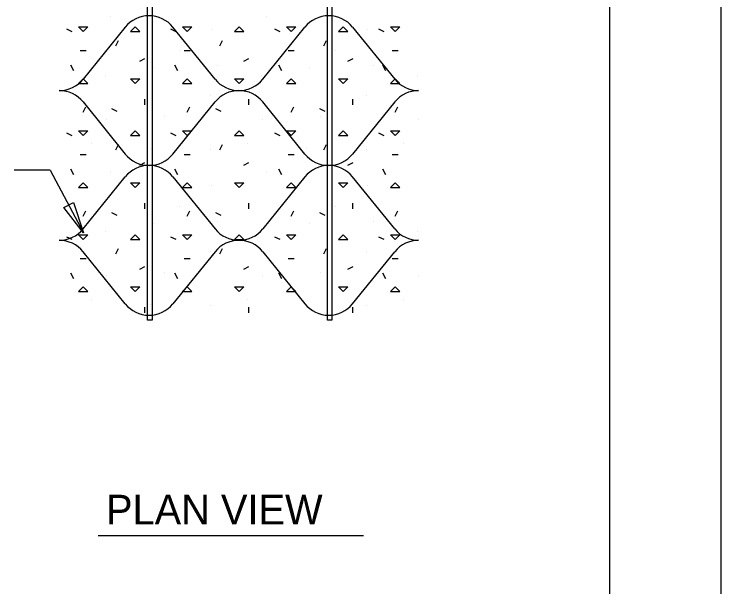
# Model space of a CAD drawing. Extents: x 638850 to 644908, y 297188 to 298900.
# Drawn here: x 643174.6 to 643260.3, y 298291.4 to 298360.8 of the extents above; entities that cross this region are included whole.
import ezdxf

# ---------------------------------------------------------------- set-up
doc = ezdxf.new("R2010")
doc.units = 0
for name, color, linetype in [('1', 7, 'Continuous'), ('14', 7, 'Continuous'), ('3', 7, 'Continuous'), ('5', 7, 'Continuous'), ('6', 7, 'Continuous'), ('7', 7, 'Continuous')]:
    doc.layers.add(name, color=color, linetype=linetype)

msp = doc.modelspace()

# ---------------------------------------------------------------- linework, layer by layer
at = {"layer": '1'}
for p, q in [((643260.26, 298665.368), (643260.26, 298071.368)), ((643246.76, 298651.868), (643246.76, 298084.868))]:
    msp.add_line(p, q, dxfattribs=at)
at = {"layer": '14'}
for p, q in [((643186.306, 298360.517), (643186.306, 298360.517)), ((643205.209, 298360.517), (643205.209, 298360.517)), ((643180.979, 298359.019), (643181.621, 298358.695)), ((643182.998, 298358.668), (643182.423, 298359.243)), ((643182.423, 298359.243), (643183.571, 298359.243)), ((643182.998, 298358.668), (643183.571, 298359.243)), ((643188.725, 298358.668), (643189.297, 298359.243)), ((643189.87, 298358.668), (643189.297, 298359.243)), ((643193.577, 298359.019), (643194.222, 298358.695)), ((643195.597, 298358.668), (643195.024, 298359.243)), ((643195.024, 298359.243), (643196.172, 298359.243)), ((643195.597, 298358.668), (643196.172, 298359.243)), ((643198.531, 298358.962), (643198.531, 298358.962)), ((643201.326, 298358.668), (643201.898, 298359.243)), ((643202.471, 298358.668), (643201.898, 298359.243)), ((643206.178, 298359.019), (643206.823, 298358.695)), ((643208.197, 298358.668), (643207.625, 298359.243)), ((643207.625, 298359.243), (643208.77, 298359.243)), ((643208.197, 298358.668), (643208.77, 298359.243)), ((643213.927, 298358.668), (643214.499, 298359.243)), ((643215.072, 298358.668), (643214.499, 298359.243)), ((643217.431, 298358.962), (643217.431, 298358.962)), ((643218.779, 298359.019), (643219.424, 298358.695)), ((643220.798, 298358.668), (643220.226, 298359.243)), ((643220.226, 298359.243), (643221.371, 298359.243)), ((643220.798, 298358.668), (643221.371, 298359.243)), ((643188.725, 298358.668), (643189.87, 298358.668)), ((643201.326, 298358.668), (643202.471, 298358.668)), ((643213.927, 298358.668), (643215.072, 298358.668)), ((643186.957, 298356.924), (643187.278, 298357.569)), ((643199.557, 298356.924), (643199.879, 298357.569)), ((643212.158, 298356.924), (643212.48, 298357.569)), ((643182.637, 298356.362), (643183.357, 298356.362)), ((643194.625, 298356.392), (643194.625, 298356.392)), ((643195.237, 298356.362), (643195.958, 298356.362)), ((643207.838, 298356.362), (643208.559, 298356.362)), ((643213.525, 298356.392), (643213.525, 298356.392)), ((643220.439, 298356.362), (643221.16, 298356.362)), ((643181.859, 298353.897), (643181.511, 298354.596)), ((643189.851, 298355.072), (643190.494, 298355.393)), ((643194.46, 298353.897), (643194.112, 298354.596)), ((643202.452, 298355.072), (643203.094, 298355.393)), ((643207.061, 298353.897), (643206.712, 298354.596)), ((643215.053, 298355.072), (643215.695, 298355.393)), ((643219.662, 298353.897), (643219.313, 298354.596)), ((643191.538, 298354.375), (643191.538, 298354.375)), ((643199.287, 298354.561), (643199.287, 298354.561)), ((643210.438, 298354.375), (643210.438, 298354.375)), ((643218.19, 298354.561), (643218.19, 298354.561)), ((643182.423, 298352.369), (643182.998, 298352.941)), ((643183.571, 298352.369), (643182.998, 298352.941)), ((643185.679, 298353.365), (643185.679, 298353.365)), ((643189.297, 298352.369), (643188.725, 298352.941)), ((643188.725, 298352.941), (643189.87, 298352.941)), ((643189.297, 298352.369), (643189.87, 298352.941)), ((643195.024, 298352.369), (643195.597, 298352.941)), ((643196.172, 298352.369), (643195.597, 298352.941)), ((643201.898, 298352.369), (643201.326, 298352.941)), ((643201.326, 298352.941), (643202.471, 298352.941)), ((643201.898, 298352.369), (643202.471, 298352.941)), ((643204.579, 298353.365), (643204.579, 298353.365)), ((643207.625, 298352.369), (643208.197, 298352.941)), ((643208.77, 298352.369), (643208.197, 298352.941)), ((643214.499, 298352.369), (643213.927, 298352.941)), ((643213.927, 298352.941), (643215.072, 298352.941)), ((643214.499, 298352.369), (643215.072, 298352.941)), ((643220.226, 298352.369), (643220.798, 298352.941)), ((643221.371, 298352.369), (643220.798, 298352.941)), ((643223.479, 298353.365), (643223.479, 298353.365)), ((643182.423, 298352.369), (643183.571, 298352.369)), ((643195.024, 298352.369), (643196.172, 298352.369)), ((643207.625, 298352.369), (643208.77, 298352.369)), ((643220.226, 298352.369), (643221.371, 298352.369)), ((643190.467, 298349.774), (643190.467, 298350.495)), ((643198.467, 298350.984), (643198.467, 298350.984)), ((643203.067, 298349.774), (643203.067, 298350.495)), ((643215.668, 298349.774), (643215.668, 298350.495)), ((643217.367, 298350.984), (643217.367, 298350.984)), ((643182.996, 298348.91), (643183.317, 298349.553)), ((643195.597, 298348.91), (643195.918, 298349.553)), ((643208.197, 298348.91), (643208.519, 298349.553)), ((643220.798, 298348.91), (643221.12, 298349.553)), ((643186.446, 298349.361), (643187.089, 298349.04)), ((643199.047, 298349.361), (643199.69, 298349.04)), ((643211.645, 298349.361), (643212.291, 298349.04)), ((643185.804, 298347.957), (643185.804, 298347.957)), ((643192.799, 298348.411), (643192.799, 298348.411)), ((643204.704, 298347.957), (643204.704, 298347.957)), ((643211.699, 298348.411), (643211.699, 298348.411)), ((643223.604, 298347.957), (643223.604, 298347.957)), ((643180.979, 298346.418), (643181.621, 298346.097)), ((643182.998, 298346.07), (643182.423, 298346.642)), ((643182.423, 298346.642), (643183.571, 298346.642)), ((643182.998, 298346.07), (643183.571, 298346.642)), ((643188.725, 298346.07), (643189.297, 298346.642)), ((643188.725, 298346.07), (643189.87, 298346.07)), ((643189.87, 298346.07), (643189.297, 298346.642)), ((643193.577, 298346.418), (643194.222, 298346.097)), ((643195.597, 298346.07), (643195.024, 298346.642)), ((643195.024, 298346.642), (643196.172, 298346.642)), ((643195.597, 298346.07), (643196.172, 298346.642)), ((643201.326, 298346.07), (643201.898, 298346.642)), ((643201.326, 298346.07), (643202.471, 298346.07)), ((643202.471, 298346.07), (643201.898, 298346.642)), ((643206.178, 298346.418), (643206.823, 298346.097)), ((643208.197, 298346.07), (643207.625, 298346.642)), ((643207.625, 298346.642), (643208.77, 298346.642)), ((643208.197, 298346.07), (643208.77, 298346.642)), ((643213.927, 298346.07), (643214.499, 298346.642)), ((643213.927, 298346.07), (643215.072, 298346.07)), ((643215.072, 298346.07), (643214.499, 298346.642)), ((643218.779, 298346.418), (643219.424, 298346.097)), ((643220.798, 298346.07), (643220.226, 298346.642)), ((643220.226, 298346.642), (643221.371, 298346.642)), ((643220.798, 298346.07), (643221.371, 298346.642)), ((643184.038, 298345.1), (643184.038, 298345.1)), ((643186.957, 298344.323), (643187.278, 298344.968)), ((643191.163, 298344.461), (643191.163, 298344.461)), ((643198.467, 298344.374), (643198.467, 298344.374)), ((643199.557, 298344.323), (643199.879, 298344.968)), ((643202.938, 298345.1), (643202.938, 298345.1)), ((643210.063, 298344.461), (643210.063, 298344.461)), ((643212.158, 298344.323), (643212.48, 298344.968)), ((643217.367, 298344.374), (643217.367, 298344.374)), ((643221.838, 298345.1), (643221.838, 298345.1)), ((643182.637, 298343.764), (643183.357, 298343.764)), ((643195.237, 298343.764), (643195.958, 298343.764)), ((643207.838, 298343.764), (643208.559, 298343.764)), ((643220.439, 298343.764), (643221.16, 298343.764)), ((643189.851, 298342.473), (643190.494, 298342.795)), ((643202.452, 298342.473), (643203.094, 298342.795)), ((643215.053, 298342.473), (643215.695, 298342.795)), ((643181.859, 298341.296), (643181.511, 298341.995)), ((643192.61, 298342.076), (643192.61, 298342.076)), ((643194.46, 298341.296), (643194.112, 298341.995)), ((643207.061, 298341.296), (643206.712, 298341.995)), ((643211.513, 298342.076), (643211.513, 298342.076)), ((643219.662, 298341.296), (643219.313, 298341.995)), ((643186.306, 298341.615), (643186.306, 298341.615)), ((643205.209, 298341.615), (643205.209, 298341.615)), ((643182.423, 298339.768), (643182.998, 298340.34)), ((643183.571, 298339.768), (643182.998, 298340.34)), ((643189.297, 298339.768), (643188.725, 298340.34)), ((643188.725, 298340.34), (643189.87, 298340.34)), ((643189.297, 298339.768), (643189.87, 298340.34)), ((643195.024, 298339.768), (643195.597, 298340.34)), ((643196.172, 298339.768), (643195.597, 298340.34)), ((643198.531, 298340.06), (643198.531, 298340.06)), ((643201.898, 298339.768), (643201.326, 298340.34)), ((643201.326, 298340.34), (643202.471, 298340.34)), ((643201.898, 298339.768), (643202.471, 298340.34)), ((643207.625, 298339.768), (643208.197, 298340.34)), ((643208.77, 298339.768), (643208.197, 298340.34)), ((643214.499, 298339.768), (643213.927, 298340.34)), ((643213.927, 298340.34), (643215.072, 298340.34)), ((643214.499, 298339.768), (643215.072, 298340.34)), ((643217.431, 298340.06), (643217.431, 298340.06)), ((643220.226, 298339.768), (643220.798, 298340.34)), ((643221.371, 298339.768), (643220.798, 298340.34)), ((643182.423, 298339.768), (643183.571, 298339.768)), ((643195.024, 298339.768), (643196.172, 298339.768)), ((643207.625, 298339.768), (643208.77, 298339.768)), ((643220.226, 298339.768), (643221.371, 298339.768)), ((643190.467, 298337.176), (643190.467, 298337.894)), ((643194.625, 298337.489), (643194.625, 298337.489)), ((643203.067, 298337.176), (643203.067, 298337.894)), ((643213.525, 298337.489), (643213.525, 298337.489)), ((643215.668, 298337.176), (643215.668, 298337.894)), ((643182.996, 298336.309), (643183.317, 298336.955)), ((643186.446, 298336.76), (643187.089, 298336.439)), ((643195.597, 298336.309), (643195.918, 298336.955)), ((643199.047, 298336.76), (643199.69, 298336.439)), ((643208.197, 298336.309), (643208.519, 298336.955)), ((643211.645, 298336.76), (643212.291, 298336.439)), ((643220.798, 298336.309), (643221.12, 298336.955)), ((643191.538, 298335.472), (643191.538, 298335.472)), ((643199.287, 298335.661), (643199.287, 298335.661)), ((643210.438, 298335.472), (643210.438, 298335.472)), ((643218.19, 298335.661), (643218.19, 298335.661)), ((643185.679, 298334.465), (643185.679, 298334.465)), ((643204.579, 298334.465), (643204.579, 298334.465)), ((643223.479, 298334.465), (643223.479, 298334.465)), ((643180.979, 298333.817), (643181.621, 298333.496)), ((643182.998, 298333.469), (643182.423, 298334.041)), ((643182.423, 298334.041), (643183.571, 298334.041)), ((643182.998, 298333.469), (643183.571, 298334.041)), ((643188.725, 298333.469), (643189.297, 298334.041)), ((643188.725, 298333.469), (643189.87, 298333.469)), ((643189.87, 298333.469), (643189.297, 298334.041)), ((643193.577, 298333.817), (643194.222, 298333.496)), ((643195.597, 298333.469), (643195.024, 298334.041)), ((643195.024, 298334.041), (643196.172, 298334.041)), ((643195.597, 298333.469), (643196.172, 298334.041)), ((643201.326, 298333.469), (643201.898, 298334.041)), ((643201.326, 298333.469), (643202.471, 298333.469)), ((643202.471, 298333.469), (643201.898, 298334.041)), ((643206.178, 298333.817), (643206.823, 298333.496)), ((643208.197, 298333.469), (643207.625, 298334.041)), ((643207.625, 298334.041), (643208.77, 298334.041)), ((643208.197, 298333.469), (643208.77, 298334.041)), ((643213.927, 298333.469), (643214.499, 298334.041)), ((643213.927, 298333.469), (643215.072, 298333.469)), ((643215.072, 298333.469), (643214.499, 298334.041)), ((643218.779, 298333.817), (643219.424, 298333.496)), ((643220.798, 298333.469), (643220.226, 298334.041)), ((643220.226, 298334.041), (643221.371, 298334.041)), ((643220.798, 298333.469), (643221.371, 298334.041)), ((643186.957, 298331.722), (643187.278, 298332.367)), ((643199.557, 298331.722), (643199.879, 298332.367)), ((643212.158, 298331.722), (643212.48, 298332.367)), ((643198.467, 298332.081), (643198.467, 298332.081)), ((643217.367, 298332.081), (643217.367, 298332.081)), ((643182.637, 298331.163), (643183.357, 298331.163)), ((643195.237, 298331.163), (643195.958, 298331.163)), ((643207.838, 298331.163), (643208.559, 298331.163)), ((643220.439, 298331.163), (643221.16, 298331.163)), ((643189.851, 298329.872), (643190.494, 298330.194)), ((643202.452, 298329.872), (643203.094, 298330.194)), ((643215.053, 298329.872), (643215.695, 298330.194)), ((643181.859, 298328.695), (643181.511, 298329.395)), ((643185.804, 298329.057), (643185.804, 298329.057)), ((643192.799, 298329.511), (643192.799, 298329.511)), ((643194.46, 298328.695), (643194.112, 298329.395)), ((643204.704, 298329.057), (643204.704, 298329.057)), ((643207.061, 298328.695), (643206.712, 298329.395)), ((643211.699, 298329.511), (643211.699, 298329.511)), ((643219.662, 298328.695), (643219.313, 298329.395)), ((643223.604, 298329.057), (643223.604, 298329.057)), ((643182.423, 298327.167), (643182.998, 298327.739)), ((643183.571, 298327.167), (643182.998, 298327.739)), ((643189.297, 298327.167), (643188.725, 298327.739)), ((643188.725, 298327.739), (643189.87, 298327.739)), ((643189.297, 298327.167), (643189.87, 298327.739)), ((643195.024, 298327.167), (643195.597, 298327.739)), ((643196.172, 298327.167), (643195.597, 298327.739)), ((643201.898, 298327.167), (643201.326, 298327.739)), ((643201.326, 298327.739), (643202.471, 298327.739)), ((643201.898, 298327.167), (643202.471, 298327.739)), ((643207.625, 298327.167), (643208.197, 298327.739)), ((643208.77, 298327.167), (643208.197, 298327.739)), ((643214.499, 298327.167), (643213.927, 298327.739)), ((643213.927, 298327.739), (643215.072, 298327.739)), ((643214.499, 298327.167), (643215.072, 298327.739)), ((643220.226, 298327.167), (643220.798, 298327.739)), ((643221.371, 298327.167), (643220.798, 298327.739)), ((643182.423, 298327.167), (643183.571, 298327.167)), ((643195.024, 298327.167), (643196.172, 298327.167)), ((643207.625, 298327.167), (643208.77, 298327.167)), ((643220.226, 298327.167), (643221.371, 298327.167)), ((643184.038, 298326.2), (643184.038, 298326.2)), ((643191.163, 298325.561), (643191.163, 298325.561)), ((643202.938, 298326.2), (643202.938, 298326.2)), ((643210.063, 298325.561), (643210.063, 298325.561)), ((643221.838, 298326.2), (643221.838, 298326.2)), ((643190.467, 298324.575), (643190.467, 298325.293)), ((643198.467, 298325.471), (643198.467, 298325.471)), ((643203.067, 298324.575), (643203.067, 298325.293)), ((643215.668, 298324.575), (643215.668, 298325.293)), ((643217.367, 298325.471), (643217.367, 298325.471))]:
    msp.add_line(p, q, dxfattribs=at)
at = {"layer": '3'}
msp.add_line((643184.832, 298297.591), (643216.961, 298297.591), dxfattribs=at)
at = {"layer": '5'}
for p, q in [((643188.093, 298359.211), (643182.993, 298352.901)), ((643198.98, 298352.901), (643193.879, 298359.211)), ((643204.766, 298352.901), (643209.866, 298359.211)), ((643215.652, 298359.211), (643220.752, 298352.901)), ((643182.993, 298350.139), (643188.093, 298343.829)), ((643193.879, 298343.829), (643198.98, 298350.139)), ((643209.866, 298343.829), (643204.766, 298350.139)), ((643220.752, 298350.139), (643215.652, 298343.829)), ((643182.993, 298334.757), (643188.093, 298341.067)), ((643193.879, 298341.067), (643198.98, 298334.757)), ((643209.866, 298341.067), (643204.766, 298334.757)), ((643220.752, 298334.757), (643215.652, 298341.067)), ((643188.093, 298325.685), (643182.993, 298331.995)), ((643198.98, 298331.995), (643193.879, 298325.685)), ((643204.766, 298331.995), (643209.866, 298325.685)), ((643215.652, 298325.685), (643220.752, 298331.995))]:
    msp.add_line(p, q, dxfattribs=at)
for centre, start, end in [((643190.986, 298356.87), 90, 141.05177), ((643190.986, 298356.87), 38.94823, 90), ((643212.758, 298356.87), 90, 141.05177), ((643212.758, 298356.87), 38.94823, 90), ((643180.099, 298355.24), 270, 321.05177), ((643201.872, 298355.24), 218.94823, 270), ((643201.872, 298355.24), 270, 321.05177), ((643223.645, 298355.24), 218.94823, 270), ((643180.099, 298347.798), 38.94823, 90), ((643201.872, 298347.798), 90, 141.05177), ((643201.872, 298347.798), 38.94823, 90), ((643223.645, 298347.798), 90, 141.05177), ((643190.986, 298346.168), 218.94823, 270), ((643190.986, 298346.168), 270, 321.05177), ((643212.758, 298346.168), 218.94823, 270), ((643212.758, 298346.168), 270, 321.05177), ((643190.986, 298338.726), 90, 141.05177), ((643190.986, 298338.726), 38.94823, 90), ((643212.758, 298338.726), 90, 141.05177), ((643212.758, 298338.726), 38.94823, 90), ((643180.099, 298337.096), 270, 321.05177), ((643201.872, 298337.096), 218.94823, 270), ((643201.872, 298337.096), 270, 321.05177), ((643223.645, 298337.096), 218.94823, 270), ((643180.099, 298329.654), 38.94823, 90), ((643201.872, 298329.654), 90, 141.05177), ((643201.872, 298329.654), 38.94823, 90), ((643223.645, 298329.654), 90, 141.05177), ((643190.986, 298328.024), 218.94823, 270), ((643190.986, 298328.024), 270, 321.05177), ((643212.758, 298328.024), 218.94823, 270), ((643212.758, 298328.024), 270, 321.05177)]:
    msp.add_arc(centre, 3.721, start, end, dxfattribs=at)
at = {"layer": '6'}
for points in [[(643191.358, 298370.767), (643191.358, 298323.708), (643190.818, 298323.708), (643190.818, 298370.767)], [(643213.147, 298370.767), (643213.147, 298323.708), (643212.607, 298323.708), (643212.607, 298370.767)]]:
    msp.add_lwpolyline(points, close=True, dxfattribs=at)
at = {"layer": '7'}
for q in [(643174.642, 298341.866), (643183.058, 298334.282)]:
    msp.add_line((643179.01, 298341.866), q, dxfattribs=at)
msp.add_lwpolyline([(643181.851, 298337.978), (643183.058, 298334.282), (643180.66, 298337.343)], close=True, dxfattribs=at)

# ---------------------------------------------------------------- texts
at = {"layer": '3'}
msp.add_text('PLAN VIEW', height=3.6022, dxfattribs=at).set_placement((643185.775, 298298.942))

doc.saveas('drawing.dxf')
